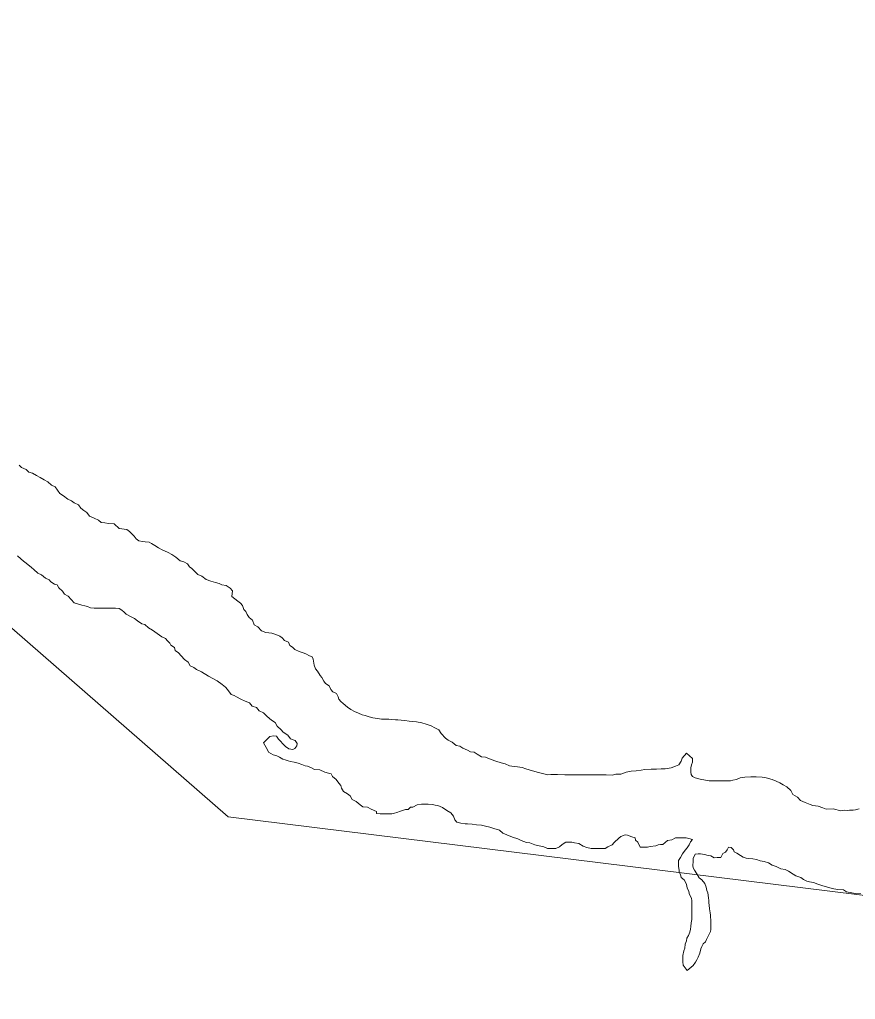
# Model space of a CAD drawing. Extents: x -1643653 to 4543381, y 1624270 to 13878484.
# Drawn here: x 806936 to 807697, y 9013388 to 9014280 of the extents above; entities that cross this region are included whole.
import ezdxf

# ---------------------------------------------------------------- set-up
doc = ezdxf.new("R2010")
doc.units = 0
doc.header["$LTSCALE"] = 160
doc.layers.add('60', color=7, linetype='Continuous', lineweight=13)

msp = doc.modelspace()

# ---------------------------------------------------------------- linework, layer by layer
at = {"layer": '60'}
for points in [[(814598.3, 9008896), (813758.5, 9010664.1), (812879.6, 9010781.5), (811952.2, 9011648.1), (810858.7, 9011770.6), (810494.2, 9012398.9), (808613.3, 9013370.5), (807126, 9013554.3), (805831.2, 9014683.5)], [(806935.8, 9013874.3), (806938.1, 9013872), (806942.1, 9013870.3), (806944.5, 9013867.7), (806948, 9013867), (806951.5, 9013864.7), (806955, 9013862.9), (806958.7, 9013860.9), (806962, 9013859.1), (806965.2, 9013856.1), (806968.5, 9013854.6), (806970.7, 9013851.5), (806972.7, 9013848.3), (806976.1, 9013846.2), (806980.1, 9013843.2), (806983.4, 9013841.7), (806985.8, 9013839.9), (806989.8, 9013838.2), (806991.8, 9013835.1), (806994.8, 9013833.1), (806997.3, 9013831.1), (806999.8, 9013827.8), (807004, 9013826), (807008, 9013824.3), (807010.5, 9013822.2), (807013.7, 9013821.7), (807017.2, 9013821.2), (807022.2, 9013820.9), (807026.7, 9013816.6), (807033.7, 9013815.6)], [(807033.7, 9013815.6), (807026.7, 9013816.6), (807022.2, 9013820.9), (807017.2, 9013821.2), (807013.7, 9013821.7), (807010.5, 9013822.2), (807008, 9013824.3), (807004, 9013826), (806999.8, 9013827.8), (806997.3, 9013831.1), (806994.8, 9013833.1), (806991.8, 9013835.1), (806989.8, 9013838.2), (806985.8, 9013839.9), (806983.4, 9013841.7), (806980.1, 9013843.2), (806976.1, 9013846.2), (806972.7, 9013848.3), (806970.7, 9013851.5), (806968.5, 9013854.6), (806965.2, 9013856.1), (806962, 9013859.1), (806958.7, 9013860.9), (806955, 9013862.9), (806951.5, 9013864.7), (806948, 9013867), (806944.5, 9013867.7), (806942.1, 9013870.3), (806938.1, 9013872), (806935.8, 9013874.3)], [(807033.7, 9013815.6), (807036.2, 9013813.8), (807038.4, 9013811.8), (807040.4, 9013809.5), (807042.4, 9013807.3), (807044.6, 9013805.5), (807048.1, 9013804.7), (807050.4, 9013804.5), (807054.1, 9013804.2), (807056.3, 9013802.9), (807059.3, 9013801.1), (807062.6, 9013799.1), (807065.8, 9013797.3), (807068.1, 9013796.3), (807071.5, 9013794.8), (807074.8, 9013792.8), (807078.5, 9013790.5), (807082.2, 9013787.2), (807085.5, 9013786.4), (807089, 9013784.4), (807090.7, 9013781.7), (807092.9, 9013780.1), (807094.9, 9013778.1), (807098.4, 9013774.6), (807101.9, 9013773.1), (807105.9, 9013770.3), (807110.1, 9013768.8), (807114.3, 9013767.5), (807117.8, 9013766.7), (807120.3, 9013765.4), (807124.1, 9013764.7), (807127.8, 9013762.4), (807129.8, 9013759.9), (807129.3, 9013754.6), (807134.7, 9013750.6), (807137.2, 9013748.8), (807139, 9013746.5), (807140.2, 9013743), (807141.9, 9013741), (807143.1, 9013738.2), (807145.1, 9013735.5), (807148.1, 9013733.2), (807149.6, 9013728.9), (807152.8, 9013727.2), (807156.3, 9013723.6), (807160.3, 9013722.1), (807165.8, 9013721.3), (807169.3, 9013720.3), (807173, 9013718.5), (807175.2, 9013717), (807177.2, 9013714.7), (807180.7, 9013713.2), (807182.2, 9013710), (807184.4, 9013708.7), (807186.7, 9013706.4), (807190.4, 9013704.6), (807194.2, 9013703.4), (807196.6, 9013702.6), (807199.9, 9013700.8), (807202.4, 9013699.8), (807203.4, 9013697.8), (807203.6, 9013695.8), (807204.3, 9013692.3), (807205.5, 9013688.8), (807207.3, 9013686.8), (807209.5, 9013683), (807211.2, 9013681), (807213, 9013677.7), (807214.5, 9013675.7), (807217.9, 9013673.4), (807219.4, 9013670.1), (807221.1, 9013668.1), (807224.4, 9013666.4), (807226.1, 9013663.3), (807226.6, 9013661.3), (807228.6, 9013659.3), (807230.6, 9013657.3), (807234.5, 9013654), (807237.5, 9013652), (807241, 9013650), (807244.5, 9013648.5), (807247.8, 9013647.2), (807250.7, 9013646.4), (807254.2, 9013645.1), (807257.7, 9013644.4), (807261.7, 9013643.6), (807265.5, 9013643.1), (807268.7, 9013643), (807272.2, 9013643), (807274.7, 9013642.7), (807278.2, 9013642.5), (807280.2, 9013642.5), (807283.2, 9013642.2), (807286.7, 9013641.9), (807290.7, 9013641.4), (807293.2, 9013641.1), (807297.2, 9013640.6), (807302, 9013639.8), (807306, 9013638.5), (807310.5, 9013637), (807313.9, 9013635.2)], [(807313.9, 9013635.2), (807310.5, 9013637), (807306, 9013638.5), (807302, 9013639.8), (807297.2, 9013640.6), (807293.2, 9013641.1), (807290.7, 9013641.4), (807286.7, 9013641.9), (807283.2, 9013642.2), (807280.2, 9013642.5), (807278.2, 9013642.5), (807274.7, 9013642.7), (807272.2, 9013643), (807268.7, 9013643), (807265.5, 9013643.1), (807261.7, 9013643.6), (807257.7, 9013644.4), (807254.2, 9013645.1), (807250.7, 9013646.4), (807247.8, 9013647.2), (807244.5, 9013648.5), (807241, 9013650), (807237.5, 9013652), (807234.5, 9013654), (807230.6, 9013657.3), (807228.6, 9013659.3), (807226.6, 9013661.3), (807226.1, 9013663.3), (807224.4, 9013666.4), (807221.1, 9013668.1), (807219.4, 9013670.1), (807217.9, 9013673.4), (807214.5, 9013675.7), (807213, 9013677.7), (807211.2, 9013681), (807209.5, 9013683), (807207.3, 9013686.8), (807205.5, 9013688.8), (807204.3, 9013692.3), (807203.6, 9013695.8), (807203.4, 9013697.8), (807202.4, 9013699.8), (807199.9, 9013700.8), (807196.6, 9013702.6), (807194.2, 9013703.4), (807190.4, 9013704.6), (807186.7, 9013706.4), (807184.4, 9013708.7), (807182.2, 9013710), (807180.7, 9013713.2), (807177.2, 9013714.7), (807175.2, 9013717), (807173, 9013718.5), (807169.3, 9013720.3), (807165.8, 9013721.3), (807160.3, 9013722.1), (807156.3, 9013723.6), (807152.8, 9013727.2), (807149.6, 9013728.9), (807148.1, 9013733.2), (807145.1, 9013735.5), (807143.1, 9013738.2), (807141.9, 9013741), (807140.2, 9013743), (807139, 9013746.5), (807137.2, 9013748.8), (807134.7, 9013750.6), (807129.3, 9013754.6), (807129.8, 9013759.9), (807127.8, 9013762.4), (807124.1, 9013764.7), (807120.3, 9013765.4), (807117.8, 9013766.7), (807114.3, 9013767.5), (807110.1, 9013768.8), (807105.9, 9013770.3), (807101.9, 9013773.1), (807098.4, 9013774.6), (807094.9, 9013778.1), (807092.9, 9013780.1), (807090.7, 9013781.7), (807089, 9013784.4), (807085.5, 9013786.4), (807082.2, 9013787.2), (807078.5, 9013790.5), (807074.8, 9013792.8), (807071.5, 9013794.8), (807068.1, 9013796.3), (807065.8, 9013797.3), (807062.6, 9013799.1), (807059.3, 9013801.1), (807056.3, 9013802.9), (807054.1, 9013804.2), (807050.4, 9013804.5), (807048.1, 9013804.7), (807044.6, 9013805.5), (807042.4, 9013807.3), (807040.4, 9013809.5), (807038.4, 9013811.8), (807036.2, 9013813.8), (807033.7, 9013815.6)], [(807163.8, 9013627.5), (807167.3, 9013627.9), (807169.8, 9013627.7), (807171.8, 9013624.9), (807173.8, 9013622.9), (807175.3, 9013620.9), (807178, 9013618.3), (807181.2, 9013616.1), (807184.7, 9013615.6), (807186.7, 9013616.3), (807188.5, 9013619), (807188.8, 9013621), (807186.8, 9013623.8), (807182.6, 9013625.3), (807180.1, 9013628.6), (807176.1, 9013631.4), (807174.1, 9013633.4), (807170.4, 9013636.9), (807168.7, 9013640.2), (807165.4, 9013642.2), (807161.4, 9013645.5), (807158.2, 9013649), (807154.2, 9013650.6), (807151.8, 9013653.6), (807147.8, 9013654.8), (807145.5, 9013657.9), (807141.3, 9013659.4), (807137.6, 9013661.4), (807133.6, 9013663.5), (807131.3, 9013664.7), (807128.8, 9013665.5), (807125.4, 9013670), (807123.6, 9013672.3), (807120.4, 9013674.6), (807115.9, 9013678.1), (807108.2, 9013682.2), (807101.7, 9013686.2), (807097.2, 9013688.2), (807094.8, 9013690), (807091.5, 9013691.5), (807089.5, 9013695), (807086.1, 9013697.3), (807083.1, 9013700.6), (807080.8, 9013703.6), (807077.6, 9013705.6), (807077.1, 9013708.4), (807073.7, 9013710.4), (807072.9, 9013712.4), (807070.9, 9013714.4), (807068.9, 9013716.5), (807065.7, 9013718), (807061.5, 9013721), (807057, 9013724), (807053.5, 9013726.1), (807050.3, 9013729.3), (807047.3, 9013729.9), (807043.6, 9013732.6), (807040.8, 9013734.7), (807037.1, 9013736.4), (807033.3, 9013738.5), (807031.4, 9013740.5), (807029.1, 9013742.2), (807026.9, 9013743.8), (807023.4, 9013744), (807020.4, 9013744.1), (807017.4, 9013744.1), (807013.1, 9013744.1), (807009.6, 9013744.1), (807007.6, 9013744.2), (807004.1, 9013744.2), (807000.6, 9013744.4), (806997.9, 9013745.7), (806995.6, 9013746.2), (806992.9, 9013746.8), (806985.9, 9013749.1), (806980.5, 9013755.1), (806977.2, 9013756.9), (806975.2, 9013759.6), (806971.8, 9013762.7), (806970.3, 9013765.2), (806968, 9013765.9), (806964.5, 9013768), (806963.1, 9013770), (806959.8, 9013771.5), (806956.3, 9013774.5), (806952.8, 9013776.1), (806949.1, 9013779.3), (806946.9, 9013781.1), (806942.2, 9013784.9), (806939.7, 9013786.9), (806937.4, 9013788.9), (806934.2, 9013791.7)], [(807313.9, 9013635.2), (807317.7, 9013633.4), (807319.7, 9013630.2), (807323.6, 9013625.9), (807326.1, 9013623.9), (807329.6, 9013622.1), (807333.3, 9013619.1), (807336.8, 9013618.6), (807339.3, 9013616.8), (807343.8, 9013615), (807346.5, 9013613.5), (807349.8, 9013613), (807352.5, 9013611.4), (807356.5, 9013608.9), (807360.2, 9013608.4), (807365.2, 9013606.3), (807369.5, 9013604.8), (807374.2, 9013603.3), (807378, 9013602.5), (807382, 9013600.7), (807386.2, 9013600.2), (807389.2, 9013599.7), (807393.4, 9013599.1), (807396.7, 9013597.9), (807402.7, 9013596.1), (807408.4, 9013594.5), (807416.7, 9013592.5), (807419.4, 9013592.7), (807421.4, 9013592.7), (807425.4, 9013592.7), (807432.2, 9013592.6), (807439.4, 9013592.6), (807445.2, 9013592.5), (807447.7, 9013592.5), (807451.4, 9013592.5), (807453.4, 9013592.5), (807458.2, 9013592.5), (807461.7, 9013592.4), (807467.2, 9013592.4), (807469.9, 9013592.4), (807475.7, 9013592.3), (807478.7, 9013593.1), (807483.2, 9013593), (807488, 9013595), (807492.7, 9013595.7), (807497.2, 9013596.2), (807501.7, 9013596.7), (807505, 9013597.2), (807510.7, 9013597.6), (807515.7, 9013597.6), (807520, 9013597.8), (807523.5, 9013598), (807527, 9013598.5), (807529, 9013598.8), (807533, 9013600.5), (807535.8, 9013601.5), (807538.1, 9013605), (807539.1, 9013607.7), (807542.9, 9013612.2), (807548.3, 9013607.4), (807548.3, 9013604.1), (807547.5, 9013601.6), (807546.8, 9013598.9), (807546.7, 9013596.9), (807546.7, 9013594.9), (807547.2, 9013592.9), (807548.5, 9013590.9), (807550.7, 9013589.6), (807554.2, 9013588.8), (807556.4, 9013588.3), (807558.7, 9013587.8), (807563.4, 9013587), (807566.4, 9013587), (807570.9, 9013587), (807573.2, 9013586.9), (807576.7, 9013586.9), (807578.9, 9013586.9), (807582.9, 9013587.1), (807585.2, 9013587.6), (807588.5, 9013588.1), (807591.7, 9013589.8), (807596, 9013590.5), (807601.5, 9013590.8), (807606.2, 9013590.7), (807611.7, 9013590.4), (807615.5, 9013589.7), (807620.7, 9013588.1), (807624.5, 9013586.8), (807627.9, 9013585.3), (807630.9, 9013583.3), (807634.2, 9013581.5), (807637.9, 9013578.2), (807639.6, 9013574.5), (807643.8, 9013572.2), (807646.6, 9013569.2), (807650.8, 9013567.2), (807655.3, 9013565.4), (807657.8, 9013564.6), (807662.8, 9013564.1), (807666.8, 9013562.3), (807670, 9013561.3)], [(807670, 9013561.3), (807666.8, 9013562.3), (807662.8, 9013564.1), (807657.8, 9013564.6), (807655.3, 9013565.4), (807650.8, 9013567.2), (807646.6, 9013569.2), (807643.8, 9013572.2), (807639.6, 9013574.5), (807637.9, 9013578.2), (807634.2, 9013581.5), (807630.9, 9013583.3), (807627.9, 9013585.3), (807624.5, 9013586.8), (807620.7, 9013588.1), (807615.5, 9013589.7), (807611.7, 9013590.4), (807606.2, 9013590.7), (807601.5, 9013590.8), (807596, 9013590.5), (807591.7, 9013589.8), (807588.5, 9013588.1), (807585.2, 9013587.6), (807582.9, 9013587.1), (807578.9, 9013586.9), (807576.7, 9013586.9), (807573.2, 9013586.9), (807570.9, 9013587), (807566.4, 9013587), (807563.4, 9013587), (807558.7, 9013587.8), (807556.4, 9013588.3), (807554.2, 9013588.8), (807550.7, 9013589.6), (807548.5, 9013590.9), (807547.2, 9013592.9), (807546.7, 9013594.9), (807546.7, 9013596.9), (807546.8, 9013598.9), (807547.5, 9013601.6), (807548.3, 9013604.1), (807548.3, 9013607.4), (807542.9, 9013612.2), (807539.1, 9013607.7), (807538.1, 9013605), (807535.8, 9013601.5), (807533, 9013600.5), (807529, 9013598.8), (807527, 9013598.5), (807523.5, 9013598), (807520, 9013597.8), (807515.7, 9013597.6), (807510.7, 9013597.6), (807505, 9013597.2), (807501.7, 9013596.7), (807497.2, 9013596.2), (807492.7, 9013595.7), (807488, 9013595), (807483.2, 9013593), (807478.7, 9013593.1), (807475.7, 9013592.3), (807469.9, 9013592.4), (807467.2, 9013592.4), (807461.7, 9013592.4), (807458.2, 9013592.5), (807453.4, 9013592.5), (807451.4, 9013592.5), (807447.7, 9013592.5), (807445.2, 9013592.5), (807439.4, 9013592.6), (807432.2, 9013592.6), (807425.4, 9013592.7), (807421.4, 9013592.7), (807419.4, 9013592.7), (807416.7, 9013592.5), (807408.4, 9013594.5), (807402.7, 9013596.1), (807396.7, 9013597.9), (807393.4, 9013599.1), (807389.2, 9013599.7), (807386.2, 9013600.2), (807382, 9013600.7), (807378, 9013602.5), (807374.2, 9013603.3), (807369.5, 9013604.8), (807365.2, 9013606.3), (807360.2, 9013608.4), (807356.5, 9013608.9), (807352.5, 9013611.4), (807349.8, 9013613), (807346.5, 9013613.5), (807343.8, 9013615), (807339.3, 9013616.8), (807336.8, 9013618.6), (807333.3, 9013619.1), (807329.6, 9013622.1), (807326.1, 9013623.9), (807323.6, 9013625.9), (807319.7, 9013630.2), (807317.7, 9013633.4), (807313.9, 9013635.2)], [(807468.9, 9013525.3), (807465.4, 9013525.3), (807463.2, 9013525.3), (807458.9, 9013525.4), (807456.2, 9013525.6), (807452.2, 9013526.4), (807448.9, 9013527.7), (807444.9, 9013530), (807440.9, 9013530.5), (807438.7, 9013531.2), (807435.2, 9013531.3), (807433.2, 9013531.3), (807429.7, 9013529.1), (807427.4, 9013527.1), (807423.9, 9013525.3), (807421.9, 9013525.3), (807419.9, 9013525.4), (807416.6, 9013525.4), (807413.2, 9013526.9), (807408.9, 9013527.9), (807404.9, 9013528.7), (807400.4, 9013530.5), (807397.2, 9013531), (807392.4, 9013532.6), (807389.5, 9013534.3), (807384.5, 9013535.9), (807379.5, 9013537.9), (807375.7, 9013539.4), (807372.8, 9013542.2), (807367.5, 9013543.5), (807364, 9013545), (807360, 9013545.8), (807356.3, 9013546.6), (807351.8, 9013547.1), (807347.8, 9013547.6), (807343.8, 9013547.9), (807341.5, 9013547.9), (807337.5, 9013548.4), (807334, 9013549.5), (807332.1, 9013551.5), (807330.8, 9013555), (807328.6, 9013558), (807324.9, 9013560), (807320.9, 9013562.8), (807316.7, 9013564.6), (807314.4, 9013564.9), (807311.9, 9013565.4), (807307.9, 9013565.7), (807303.7, 9013565.7), (807301.7, 9013565.7), (807297.9, 9013565.2), (807293.9, 9013563.2), (807291.9, 9013563), (807289.6, 9013561), (807287.4, 9013561), (807282.6, 9013559.3), (807279.3, 9013558.1), (807277.3, 9013557.6), (807274.8, 9013557.1), (807271.3, 9013556.9), (807267.8, 9013556.9), (807264.1, 9013556.9), (807260.8, 9013557.2), (807260.8, 9013559.2), (807256.1, 9013561.2), (807252.6, 9013563), (807248.4, 9013563.3), (807246.1, 9013565.1), (807242.4, 9013568.1), (807238.9, 9013570.1), (807236.9, 9013573.4), (807234.4, 9013575.2), (807231, 9013577.4), (807229, 9013580.2), (807228.5, 9013582.7), (807226.5, 9013585), (807224.3, 9013588.2), (807220.8, 9013591), (807219.8, 9013593.3), (807217.3, 9013594.1), (807213.8, 9013594.8), (807209.3, 9013596.9), (807204.6, 9013597.4), (807201.9, 9013598.9), (807198.1, 9013600.4), (807195.9, 9013600.7), (807192.9, 9013602), (807189.6, 9013603.2), (807185.9, 9013604), (807182.6, 9013604.5), (807180.4, 9013605.3), (807177.9, 9013606.1), (807175.7, 9013606.8), (807172.7, 9013608.4), (807170.2, 9013609.9), (807166.9, 9013610.7), (807164.7, 9013611.9), (807162.5, 9013613.2), (807161.7, 9013615.2), (807158, 9013621.5), (807163.8, 9013627.5)], [(807670, 9013561.3), (807676.3, 9013561.5), (807683.3, 9013559.7), (807687, 9013560.2), (807689, 9013560.1), (807691.3, 9013560.4), (807694.5, 9013560.3), (807696.5, 9013560.6), (807700, 9013561.6)], [(807700, 9013561.6), (807696.5, 9013560.6), (807694.5, 9013560.3), (807691.3, 9013560.4), (807689, 9013560.1), (807687, 9013560.2), (807683.3, 9013559.7), (807676.3, 9013561.5), (807670, 9013561.3)], [(807557, 9013496.9), (807559.7, 9013493.7), (807560.7, 9013490.4), (807561.4, 9013487.1), (807562.2, 9013485.1), (807562.9, 9013480.6), (807563.1, 9013478.1), (807563.3, 9013476.1), (807563.6, 9013473.8), (807563.8, 9013470.6), (807564.5, 9013466.8), (807564.8, 9013464.8), (807564.7, 9013462.8), (807565, 9013460.8), (807565, 9013458.6), (807564.9, 9013455.3), (807564.9, 9013451.8), (807564.6, 9013449.8), (807563.6, 9013447.6), (807562.3, 9013445.1), (807561.1, 9013442.8), (807560.3, 9013440.6), (807558.1, 9013438.8), (807557, 9013436.3), (807556, 9013434.1), (807555, 9013430.1), (807553.5, 9013426.6), (807552.2, 9013424.3), (807551.2, 9013422.1), (807548.9, 9013418.9), (807543.4, 9013414.4), (807539.9, 9013419.2), (807539.7, 9013422.4), (807539.7, 9013424.7), (807539.7, 9013428.2), (807540.5, 9013432.2), (807541.3, 9013434.9), (807541.8, 9013438.4), (807542.8, 9013441.4), (807543.3, 9013443.9), (807544.6, 9013446.2), (807545.9, 9013449.2), (807546.4, 9013452.2), (807546.9, 9013454.4), (807547.2, 9013457.9), (807547.7, 9013460.9), (807547.7, 9013463.9), (807547.8, 9013466.2), (807547.8, 9013469.4), (807547.8, 9013473), (807547.8, 9013475), (807547.8, 9013478), (807547.4, 9013480), (807545.4, 9013484.5), (807544.9, 9013486.7), (807543.4, 9013489.5), (807543.2, 9013491.5), (807542.5, 9013493.5), (807540.7, 9013496.8), (807538.2, 9013499.1), (807537.5, 9013501.8), (807536.3, 9013503.8), (807536.1, 9013505.8), (807535.6, 9013509.1), (807535.6, 9013512.1), (807535.6, 9013514.6), (807537.4, 9013517.3), (807539.2, 9013520.6), (807541.7, 9013523.8), (807543.5, 9013526.1), (807545.2, 9013528.8), (807546.5, 9013531.5), (807548.5, 9013533.5), (807545, 9013534.6), (807542.5, 9013535.1), (807539.3, 9013535.1), (807536.8, 9013535.1), (807532.8, 9013535.1), (807529.5, 9013533.4), (807525.5, 9013532.7), (807523.5, 9013530.9), (807521.5, 9013529.2), (807519.2, 9013529.2), (807517, 9013528.7), (807515, 9013528), (807510, 9013527.3), (807507.4, 9013526.8), (807504.2, 9013526.6), (807500.7, 9013526.8), (807498.5, 9013531.1), (807496.5, 9013533.1), (807496.2, 9013535.1), (807493.3, 9013536.2), (807489.3, 9013537.7), (807487, 9013537.9), (807483.3, 9013536.5), (807481.2, 9013535), (807477.2, 9013531), (807475.2, 9013528.8), (807471.2, 9013527), (807468.9, 9013525.3)], [(807701.5, 9013484.2), (807696.5, 9013484.5), (807693.2, 9013485.2), (807688.5, 9013486), (807685.7, 9013487.8), (807680.2, 9013488.3), (807675.5, 9013489.1), (807670.2, 9013490.7), (807667, 9013491.4), (807662.5, 9013493), (807658.5, 9013494.5), (807654.8, 9013495), (807652.5, 9013495.8), (807649.3, 9013497.3), (807646.8, 9013499.1), (807642.3, 9013500.6), (807639.8, 9013502.1), (807635.6, 9013504.7), (807632.8, 9013506.4), (807628.8, 9013507), (807624.6, 9013509), (807620.9, 9013510.3), (807617.6, 9013512.3), (807613.6, 9013513.6), (807609.9, 9013514.3), (807606.7, 9013515.4), (807603.2, 9013515.9), (807599.7, 9013516.4), (807597.2, 9013516.7), (807594.4, 9013517.5), (807591.9, 9013519), (807588.7, 9013521.2), (807586.4, 9013522.3), (807585.7, 9013524.3), (807583.5, 9013526.3), (807581.2, 9013526.6), (807580, 9013524.3), (807578.4, 9013522.1), (807575.9, 9013520.8), (807574.2, 9013517.3), (807570.7, 9013517.4), (807568.2, 9013517.1), (807564.9, 9013518.7), (807562.7, 9013519.2), (807559.2, 9013519.9), (807555.7, 9013520.5), (807553.4, 9013520.7), (807550.9, 9013520.2), (807549.1, 9013516.5), (807549.1, 9013513.7), (807548.8, 9013510), (807549.1, 9013508), (807550.3, 9013505.7), (807552.3, 9013502.5), (807554.5, 9013498.9), (807557, 9013496.9)]]:
    msp.add_lwpolyline(points, dxfattribs=at)
at = {"layer": '60', "lineweight": 25}
msp.add_spline([(814781, 9009175.5), (814787.2, 9009173.4), (814796.9, 9009173.4), (814799.4, 9009172.4), (814805.1, 9009174.5), (814805.6, 9009176.5), (814811.7, 9009179.5), (814811.7, 9009179.5), (814801.5, 9009181), (814790.7, 9009181.5), (814784.1, 9009183.1), (814777.4, 9009185.1), (814778.4, 9009175.5)], degree=3, dxfattribs=at)

# ---------------------------------------------------------------- texts
at = {"layer": '60', "width": 0.9}
msp.add_text('R I O   S Ã O   F R A N C I S C O', height=500, rotation=332.036, dxfattribs=at).set_placement((805339.6, 9013807.5))

doc.saveas('drawing.dxf')
